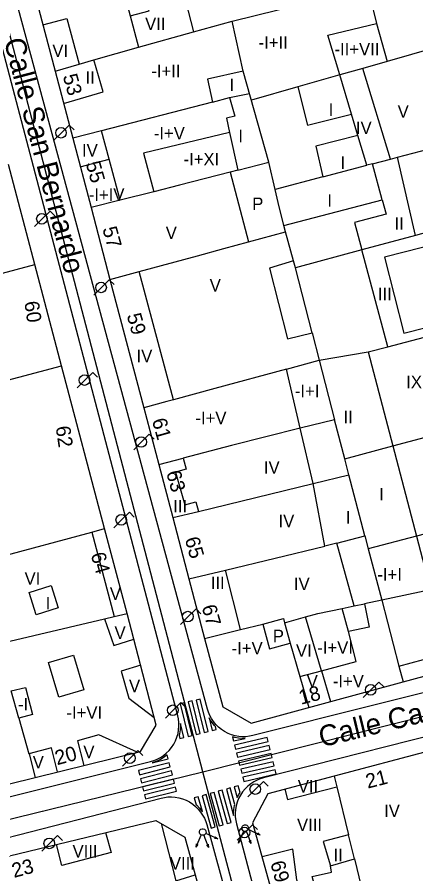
# Model space of a CAD drawing. Extents: x 282771 to 285132, y 4823109 to 4825496.
# Drawn here: x 285014.3 to 285062.3, y 4824183.3 to 4824286.4 of the extents above; entities that cross this region are included whole.
import ezdxf

# ---------------------------------------------------------------- set-up
doc = ezdxf.new("R2010")
doc.units = 0
for name, color, linetype in [('ACERA-BORDILLO', 7, 'Continuous'), ('CALLE-EJE', 7, 'Continuous'), ('CALLE-TEXTO', 7, 'Continuous'), ('EDIFICIO', 7, 'Continuous'), ('FAROLA', 7, 'Continuous'), ('INTERIOR-EDIFICIO', 7, 'Continuous'), ('MEDIANERA', 7, 'Continuous'), ('NUM-LOCAL', 7, 'Continuous'), ('NUM-PORTAL', 7, 'Continuous'), ('PASO-PEATONES', 7, 'Continuous'), ('SEMAFORO', 7, 'Continuous'), ('TXT-ALTURA-EDIFICIO', 7, 'Continuous')]:
    doc.layers.add(name, color=color, linetype=linetype)

msp = doc.modelspace()

# ---------------------------------------------------------------- linework, layer by layer
at = {"layer": 'ACERA-BORDILLO'}
for points in [[(285086.51, 4824210.97), (285042.65, 4824199.97), (285042.25, 4824199.89), (285041.84, 4824199.84), (285041.41, 4824199.83), (285040.98, 4824199.87), (285040.54, 4824199.94), (285040.1, 4824200.07), (285039.68, 4824200.24), (285039.27, 4824200.45), (285038.88, 4824200.7), (285038.53, 4824200.99), (285038.21, 4824201.31), (285037.92, 4824201.65), (285037.68, 4824202.02), (285037.48, 4824202.39), (285037.32, 4824202.78), (285037.2, 4824203.16), (285003.32, 4824328.57)], [(284974.31, 4824182.85), (285030.37, 4824196.85), (285030.76, 4824196.97), (285031.15, 4824197.13), (285031.54, 4824197.33), (285031.91, 4824197.57), (285032.26, 4824197.85), (285032.59, 4824198.18), (285032.89, 4824198.54), (285033.15, 4824198.93), (285033.37, 4824199.34), (285033.54, 4824199.78), (285033.67, 4824200.22), (285033.74, 4824200.67), (285033.78, 4824201.11), (285033.77, 4824201.55), (285033.72, 4824201.97), (285033.63, 4824202.36), (285010.07, 4824291.98)], [(285088.27, 4824206.1), (285043.95, 4824194.87), (285043.56, 4824194.76), (285043.17, 4824194.6), (285042.78, 4824194.4), (285042.41, 4824194.16), (285042.06, 4824193.87), (285041.73, 4824193.55), (285041.43, 4824193.19), (285041.17, 4824192.8), (285040.96, 4824192.38), (285040.78, 4824191.95), (285040.66, 4824191.5), (285040.58, 4824191.06), (285040.55, 4824190.61), (285040.56, 4824190.18), (285040.61, 4824189.76), (285040.7, 4824189.36), (285055.04, 4824135.01)], [(284974.18, 4824177.69), (285031.65, 4824192.45), (285032.04, 4824192.54), (285032.46, 4824192.59), (285032.89, 4824192.59), (285033.32, 4824192.56), (285033.77, 4824192.48), (285034.2, 4824192.36), (285034.63, 4824192.19), (285035.04, 4824191.98), (285035.43, 4824191.73), (285035.78, 4824191.44), (285036.11, 4824191.12), (285036.39, 4824190.77), (285036.63, 4824190.4), (285036.84, 4824190.03), (285037, 4824189.64), (285037.12, 4824189.26), (285051.76, 4824135.81), (285057.57, 4824109.82), (285081.53, 4824015.28), (285094.5, 4823963.67)]]:
    msp.add_lwpolyline(points, dxfattribs=at)
at = {"layer": 'CALLE-EJE'}
for points in [[(285036.67, 4824195.61), (285010.47, 4824295.56), (284997.19, 4824346.36)], [(285036.67, 4824195.61), (285090.88, 4824209.27)], [(284998.01, 4824186.13), (285036.67, 4824195.61)], [(285054.67, 4824127.35), (285036.67, 4824195.61)]]:
    msp.add_lwpolyline(points, dxfattribs=at)
at = {"layer": 'EDIFICIO'}
for points in [[(285014.74, 4824295.56), (285018.87, 4824279.91), (285021, 4824271.85)], [(285021, 4824271.85), (285023.2, 4824263.5), (285025.48, 4824254.87), (285029.55, 4824239.41), (285031.35, 4824232.61), (285033.04, 4824226.2), (285034.98, 4824218.85), (285036.87, 4824211.67), (285039.04, 4824203.45), (285042.46, 4824201.48), (285060.75, 4824206.43), (285078.01, 4824211.11), (285082.73, 4824212.4), (285084.73, 4824215.84), (285081.37, 4824228.91), (285078.55, 4824239.89), (285075.66, 4824251.15), (285072.63, 4824262.98), (285070.27, 4824272.28), (285067.08, 4824283.45), (285063.63, 4824295.56)], [(285003.93, 4824191.84), (285016.49, 4824194.94), (285029.16, 4824198.07), (285031.02, 4824201.22), (285027.54, 4824214.67), (285024.84, 4824224.88), (285019.66, 4824244.48), (285016.44, 4824256.66), (285013.26, 4824268.7)], [(285091.36, 4824192.4), (285089, 4824201.79), (285085.6, 4824203.83), (285063.96, 4824198.12), (285052.46, 4824195.08), (285044.48, 4824192.98), (285042.61, 4824189.49), (285047.2, 4824173.04)], [(284987.57, 4824179.13), (285006.2, 4824183.77), (285030.99, 4824189.75), (285034.49, 4824187.76), (285044.93, 4824149.74)]]:
    msp.add_lwpolyline(points, dxfattribs=at)
at = {"layer": 'FAROLA'}
for p, q in [((285020.57, 4824273.44), (285019.63, 4824272.51)), ((285021.16, 4824272.85), (285020.57, 4824273.44)), ((285019.63, 4824272.51), (285018.7, 4824271.57)), ((285018.27, 4824263.09), (285017.33, 4824262.16)), ((285018.86, 4824262.5), (285018.27, 4824263.09)), ((285017.33, 4824262.16), (285016.4, 4824261.22)), ((285025.39, 4824254.83), (285024.45, 4824253.9)), ((285025.98, 4824254.24), (285025.39, 4824254.83)), ((285024.45, 4824253.9), (285023.52, 4824252.96)), ((285023.4, 4824243.68), (285022.46, 4824242.75)), ((285023.99, 4824243.09), (285023.4, 4824243.68)), ((285022.46, 4824242.75), (285021.53, 4824241.81)), ((285029.27, 4824235.3), (285028.34, 4824234.36)), ((285030.21, 4824236.23), (285029.27, 4824235.3)), ((285030.8, 4824235.64), (285030.21, 4824236.23)), ((285027.82, 4824226.86), (285026.88, 4824225.93)), ((285028.41, 4824226.27), (285027.82, 4824226.86)), ((285026.88, 4824225.93), (285025.95, 4824224.99)), ((285035.83, 4824215.22), (285034.89, 4824214.29)), ((285036.42, 4824214.63), (285035.83, 4824215.22)), ((285034.89, 4824214.29), (285033.96, 4824213.35)), ((285057.82, 4824206.41), (285056.88, 4824205.48)), ((285058.41, 4824205.82), (285057.82, 4824206.41)), ((285056.88, 4824205.48), (285055.95, 4824204.54)), ((285034.02, 4824203.95), (285033.08, 4824203.02)), ((285034.61, 4824203.36), (285034.02, 4824203.95)), ((285033.08, 4824203.02), (285032.15, 4824202.08)), ((285028.85, 4824198.18), (285027.91, 4824197.25)), ((285029.44, 4824197.59), (285028.85, 4824198.18)), ((285027.91, 4824197.25), (285026.98, 4824196.31)), ((285043.94, 4824194.46), (285043, 4824193.53)), ((285044.53, 4824193.87), (285043.94, 4824194.46)), ((285043, 4824193.53), (285042.07, 4824192.59)), ((285042.64, 4824189.24), (285041.7, 4824188.31)), ((285043.23, 4824188.65), (285042.64, 4824189.24)), ((285019.16, 4824187.93), (285018.22, 4824187)), ((285019.75, 4824187.34), (285019.16, 4824187.93)), ((285041.7, 4824188.31), (285040.77, 4824187.37)), ((285018.22, 4824187), (285017.29, 4824186.06))]:
    msp.add_line(p, q, dxfattribs=at)
for centre in [(285019.59, 4824272.51), (285017.29, 4824262.16), (285024.41, 4824253.9), (285022.42, 4824242.75), (285029.23, 4824235.3), (285026.84, 4824225.93), (285034.85, 4824214.29), (285056.84, 4824205.48), (285033.04, 4824203.02), (285027.87, 4824197.25), (285042.96, 4824193.53), (285041.66, 4824188.31), (285018.18, 4824187)]:
    msp.add_circle(centre, 0.638, dxfattribs=at)
at = {"layer": 'INTERIOR-EDIFICIO'}
for points in [[(285031.94, 4824298.45), (285027.53, 4824297.33), (285026.88, 4824299.84), (285024.52, 4824299.25), (285025.5, 4824295.56), (285027.9, 4824286.57), (285030.19, 4824287.18), (285029.53, 4824289.69), (285033.91, 4824290.9), (285035.54, 4824284.66), (285040.18, 4824285.95), (285048.48, 4824287.99), (285044.73, 4824291.29), (285044.27, 4824291.96), (285042.8, 4824294.17), (285041.43, 4824295.56), (285036.85, 4824300.26), (285039.05, 4824301.04), (285037.28, 4824306.41), (285032.12, 4824305.12), (285030.32, 4824304.68), (285031.94, 4824298.45)], [(285039.94, 4824267.76), (285042.15, 4824259.39), (285046.6, 4824260.58), (285046.4, 4824261.35), (285058.23, 4824264.43), (285057.08, 4824268.79), (285056.39, 4824268.61), (285055.3, 4824272.2), (285050.25, 4824270.9), (285051.09, 4824267.21), (285045.37, 4824265.7), (285044.6, 4824268.96), (285041.52, 4824279.94), (285037.2, 4824278.98), (285037.81, 4824276.2), (285039.88, 4824276.74), (285040.49, 4824274.52), (285039.51, 4824274.25), (285039.88, 4824272.55), (285040.88, 4824268), (285039.94, 4824267.76)], [(285054.54, 4824274.75), (285053.12, 4824279.47), (285048.08, 4824278.03), (285049.25, 4824273.44), (285054.54, 4824274.75)], [(285047.78, 4824256.25), (285047.54, 4824257.12), (285044.67, 4824256.21), (285046.82, 4824247.72), (285049.79, 4824248.42), (285047.78, 4824256.25)], [(285046.71, 4824244.08), (285050.64, 4824245.14), (285056.53, 4824246.15), (285059.5, 4824234.82), (285062.34, 4824223.95), (285064.04, 4824217.5), (285058.17, 4824216.27), (285056.09, 4824215.83), (285056.68, 4824213.02), (285054.16, 4824212.49), (285053.43, 4824215.28), (285054.86, 4824215.57), (285052.77, 4824223.14), (285051.34, 4824222.78), (285049.93, 4824230.32), (285048.37, 4824236.96), (285046.71, 4824244.08)], [(285018.42, 4824218.04), (285019.26, 4824215.36), (285016.59, 4824214.52), (285015.74, 4824217.2), (285018.42, 4824218.04)], [(285021.09, 4824209.66), (285022.32, 4824205.46), (285019.34, 4824204.58), (285018.1, 4824208.78), (285021.09, 4824209.66)], [(285014.52, 4824202.06), (285013.61, 4824205.35), (285015.3, 4824205.77), (285016.16, 4824202.49), (285014.52, 4824202.06)], [(285052.02, 4824184.29), (285054.88, 4824185.12), (285054.18, 4824188.01), (285051.11, 4824187.23), (285052.02, 4824184.29)]]:
    msp.add_lwpolyline(points, dxfattribs=at)
at = {"layer": 'MEDIANERA'}
for p, q in [((285056.76, 4824288.88), (285057.53, 4824285.67)), ((285027.9, 4824286.57), (285028.9, 4824282.83)), ((285041.52, 4824279.94), (285040.18, 4824285.95)), ((285057.53, 4824285.67), (285058.83, 4824281.09)), ((285028.9, 4824282.83), (285035.54, 4824284.66)), ((285023.55, 4824281.28), (285028.9, 4824282.83)), ((285065.71, 4824283.06), (285058.83, 4824281.09)), ((285018.87, 4824279.91), (285021.76, 4824280.76)), ((285021.76, 4824280.76), (285023.55, 4824281.28)), ((285058.83, 4824281.09), (285055.92, 4824280.26)), ((285059.21, 4824269.35), (285055.92, 4824280.26)), ((285048.08, 4824278.03), (285042.5, 4824276.44)), ((285039.88, 4824276.74), (285042.28, 4824277.22)), ((285037.81, 4824276.2), (285024.46, 4824272.75)), ((285055.3, 4824272.2), (285054.54, 4824274.75)), ((285024.46, 4824272.75), (285021, 4824271.85)), ((285025.37, 4824269.32), (285024.46, 4824272.75)), ((285060.06, 4824269.58), (285068.89, 4824271.91)), ((285021.91, 4824268.4), (285025.37, 4824269.32)), ((285026.69, 4824264.39), (285025.37, 4824269.32)), ((285057.08, 4824268.79), (285059.21, 4824269.35)), ((285059.21, 4824269.35), (285060.06, 4824269.58)), ((285062.25, 4824260.16), (285060.06, 4824269.58)), ((285040.88, 4824268), (285044.6, 4824268.96)), ((285051.09, 4824267.21), (285056.39, 4824268.61)), ((285030.75, 4824265.42), (285026.69, 4824264.39)), ((285026.69, 4824264.39), (285023.2, 4824263.5)), ((285071.54, 4824262.68), (285062.25, 4824260.16)), ((285047.54, 4824257.12), (285046.6, 4824260.58)), ((285062.25, 4824260.16), (285055.79, 4824258.41)), ((285055.79, 4824258.41), (285047.78, 4824256.25)), ((285058.9, 4824246.77), (285055.79, 4824258.41)), ((285001.07, 4824252.53), (285016.44, 4824256.66)), ((285025.48, 4824254.87), (285028.98, 4824255.82)), ((285033.12, 4824240.38), (285028.98, 4824255.82)), ((285058.9, 4824246.77), (285073.79, 4824250.66)), ((285056.53, 4824246.15), (285058.9, 4824246.77)), ((285007.11, 4824241.12), (285019.66, 4824244.48)), ((285053.73, 4824233.28), (285052.5, 4824237.97)), ((285031.35, 4824232.61), (285034.29, 4824233.37)), ((285054.23, 4824231.36), (285053.73, 4824233.28)), ((285056.15, 4824223.99), (285054.23, 4824231.36)), ((285033.04, 4824226.2), (285036.13, 4824226.95)), ((285009.28, 4824220.67), (285023.31, 4824224.46)), ((285023.31, 4824224.46), (285024.84, 4824224.88)), ((285023.31, 4824224.46), (285025.98, 4824214.3)), ((285052.77, 4824223.14), (285056.15, 4824223.99)), ((285056.15, 4824223.99), (285056.55, 4824222.44)), ((285039.36, 4824219.88), (285051.34, 4824222.78)), ((285034.98, 4824218.85), (285039.36, 4824219.88)), ((285041.19, 4824212.73), (285039.36, 4824219.88)), ((285054.86, 4824215.57), (285056.09, 4824215.83)), ((285025.98, 4824214.3), (285027.54, 4824214.67)), ((285024.83, 4824214.03), (285025.98, 4824214.3)), ((285046.48, 4824213.53), (285049.02, 4824214.25)), ((285050.91, 4824207.76), (285049.02, 4824214.25)), ((285036.87, 4824211.67), (285041.19, 4824212.73)), ((285041.19, 4824212.73), (285043.85, 4824213.39)), ((285046.48, 4824213.53), (285047.15, 4824211.08)), ((285060.23, 4824208.34), (285077.49, 4824213.02)), ((285047.15, 4824211.08), (285048.32, 4824207.08)), ((285048.32, 4824207.08), (285050.91, 4824207.76)), ((285050.91, 4824207.76), (285052, 4824204.06)), ((285060.23, 4824208.34), (285060.75, 4824206.43)), ((285048.32, 4824207.08), (285049.4, 4824203.35)), ((285014.52, 4824202.06), (285015.71, 4824197.77)), ((285014.52, 4824202.06), (285014.52, 4824202.06)), ((285015.71, 4824197.77), (285015.71, 4824197.77)), ((285015.74, 4824197.78), (285016.49, 4824194.94)), ((285052.46, 4824195.08), (285052.76, 4824193.8)), ((285052.76, 4824193.8), (285054.18, 4824188.01)), ((285054.88, 4824185.12), (285055.69, 4824181.8))]:
    msp.add_line(p, q, dxfattribs=at)
for points in [[(285017.39, 4824285.5), (285020.3, 4824286.28), (285021.76, 4824280.76)], [(285055.92, 4824280.26), (285053.12, 4824279.47), (285051.68, 4824284.27), (285057.53, 4824285.67)], [(285019.89, 4824276.02), (285024.67, 4824277.44), (285023.55, 4824281.28)], [(285039.88, 4824272.55), (285029.51, 4824270.04), (285030.75, 4824265.42)], [(285039.94, 4824267.76), (285033.86, 4824266.21), (285030.75, 4824265.42)], [(285046.4, 4824261.35), (285045.71, 4824264.12), (285045.37, 4824265.7)], [(285058.23, 4824264.43), (285058.69, 4824262.72), (285054.91, 4824261.71), (285055.79, 4824258.41)], [(285058.49, 4824257.54), (285060.82, 4824248.38), (285074.41, 4824251.85), (285072.08, 4824261.01), (285058.49, 4824257.54)], [(285028.98, 4824255.82), (285036.01, 4824257.72), (285039.16, 4824258.58), (285042.15, 4824259.39)], [(285049.79, 4824248.42), (285050.64, 4824245.14), (285052.5, 4824237.97)], [(285046.71, 4824244.08), (285038.09, 4824241.74), (285033.12, 4824240.38)], [(285033.12, 4824240.38), (285032.34, 4824240.17), (285029.55, 4824239.41)], [(285053.73, 4824233.28), (285059.5, 4824234.82), (285076.61, 4824239.37)], [(285052.5, 4824237.97), (285048.37, 4824236.96), (285040.09, 4824234.86), (285034.29, 4824233.37)], [(285034.29, 4824233.37), (285034.66, 4824232.05), (285033.37, 4824231.68), (285034.5, 4824227.73), (285035.81, 4824228.1), (285036.13, 4824226.95)], [(285036.13, 4824226.95), (285049.93, 4824230.32), (285054.23, 4824231.36)], [(285070.74, 4824226.14), (285062.34, 4824223.95), (285056.55, 4824222.44)], [(285056.55, 4824222.44), (285058.17, 4824216.27), (285060.23, 4824208.34)], [(285010.99, 4824214.67), (285012.04, 4824211.01), (285024.83, 4824214.03)], [(285049.02, 4824214.25), (285050.47, 4824214.67), (285053.43, 4824215.28)], [(285024.83, 4824214.03), (285025.93, 4824210.81), (285028.36, 4824211.57)], [(285043.85, 4824213.39), (285046.34, 4824214.07), (285046.48, 4824213.53)], [(285043.85, 4824213.39), (285044.67, 4824210.4), (285047.15, 4824211.08)], [(285050.91, 4824207.76), (285055.09, 4824208.88), (285054.16, 4824212.49)], [(285029.19, 4824208.43), (285026.83, 4824207.72), (285027.73, 4824204.48), (285030.78, 4824202.16)], [(285028.75, 4824197.97), (285024.13, 4824200.08), (285021.59, 4824199.34), (285022.34, 4824196.39)], [(285019.17, 4824195.6), (285018.46, 4824198.49), (285015.71, 4824197.77)], [(285046.51, 4824193.51), (285046.82, 4824192.28), (285052.76, 4824193.8)], [(285031.62, 4824189.39), (285033.4, 4824182.49), (285035.73, 4824183.22)], [(285024.93, 4824188.29), (285025.64, 4824185.92), (285019.67, 4824184.35), (285019.04, 4824186.87)], [(285050.24, 4824173.87), (285047.97, 4824182.63), (285047.46, 4824186.3), (285043.79, 4824185.38)], [(285052.17, 4824174.39), (285049.81, 4824183.02), (285052.12, 4824183.52), (285052.02, 4824184.29)]]:
    msp.add_lwpolyline(points, dxfattribs=at)
at = {"layer": 'PASO-PEATONES'}
for points in [[(285037.29, 4824200.47), (285036.34, 4824204.37), (285035.85, 4824204.25), (285036.81, 4824200.35), (285037.29, 4824200.47)], [(285035.35, 4824200), (285034.4, 4824203.9), (285033.91, 4824203.78), (285034.87, 4824199.88), (285035.35, 4824200)], [(285036.32, 4824200.23), (285035.37, 4824204.14), (285034.88, 4824204.02), (285035.84, 4824200.11), (285036.32, 4824200.23)], [(285033.97, 4824201.43), (285033.98, 4824201.11), (285033.94, 4824200.65), (285033.86, 4824200.18), (285033.81, 4824199.99), (285033.89, 4824199.64), (285034.38, 4824199.76), (285033.97, 4824201.43)], [(285038.26, 4824200.71), (285038.18, 4824201.05), (285038.06, 4824201.17), (285037.76, 4824201.53), (285037.51, 4824201.91), (285037.41, 4824202.1), (285037.78, 4824200.59), (285038.26, 4824200.71)], [(285041.75, 4824199.64), (285041.41, 4824199.63), (285040.95, 4824199.67), (285040.49, 4824199.75), (285040.28, 4824199.81), (285040.24, 4824199.8), (285040.36, 4824199.32), (285041.75, 4824199.64)], [(285044.4, 4824199.74), (285040.48, 4824198.83), (285040.6, 4824198.35), (285044.52, 4824199.26), (285044.4, 4824199.74)], [(285044.65, 4824198.77), (285040.72, 4824197.86), (285040.84, 4824197.38), (285044.77, 4824198.29), (285044.65, 4824198.77)], [(285032.31, 4824197.63), (285032.03, 4824197.41), (285031.64, 4824197.15), (285031.23, 4824196.95), (285030.57, 4824196.68), (285032.5, 4824197.17), (285032.38, 4824197.65), (285032.31, 4824197.63)], [(285044.89, 4824197.8), (285040.96, 4824196.89), (285041.08, 4824196.41), (285045.01, 4824197.32), (285044.89, 4824197.8)], [(285032.62, 4824196.68), (285028.91, 4824195.75), (285029.04, 4824195.26), (285032.74, 4824196.2), (285032.62, 4824196.68)], [(285041.33, 4824195.43), (285045.25, 4824196.34), (285045.13, 4824196.83), (285041.21, 4824195.92), (285041.33, 4824195.43)], [(285032.87, 4824195.71), (285029.16, 4824194.78), (285029.28, 4824194.29), (285032.99, 4824195.23), (285032.87, 4824195.71)], [(285041.57, 4824194.46), (285045.49, 4824195.37), (285045.37, 4824195.86), (285041.45, 4824194.95), (285041.57, 4824194.46)], [(285033.11, 4824194.74), (285029.4, 4824193.81), (285029.52, 4824193.32), (285033.23, 4824194.26), (285033.11, 4824194.74)], [(285033.35, 4824193.77), (285029.64, 4824192.84), (285029.77, 4824192.35), (285033.48, 4824193.29), (285033.35, 4824193.77)], [(285037.55, 4824193), (285038.63, 4824189.11), (285039.11, 4824189.24), (285038.03, 4824193.14), (285037.55, 4824193)], [(285038.51, 4824193.27), (285039.59, 4824189.38), (285040.07, 4824189.51), (285038.99, 4824193.4), (285038.51, 4824193.27)], [(285040.51, 4824191.69), (285039.96, 4824193.67), (285039.48, 4824193.54), (285040.36, 4824190.35), (285040.35, 4824190.62), (285040.38, 4824191.08), (285040.46, 4824191.55), (285040.51, 4824191.69)], [(285041.15, 4824193.12), (285040.92, 4824193.94), (285040.44, 4824193.8), (285040.8, 4824192.51), (285041, 4824192.9), (285041.15, 4824193.12)], [(285036.6, 4824190.82), (285036.1, 4824192.6), (285035.62, 4824192.47), (285035.85, 4824191.64), (285035.92, 4824191.59), (285036.26, 4824191.25), (285036.55, 4824190.89), (285036.6, 4824190.82)], [(285036.58, 4824192.74), (285037.66, 4824188.84), (285038.14, 4824188.98), (285037.07, 4824192.87), (285036.58, 4824192.74)]]:
    msp.add_lwpolyline(points, dxfattribs=at)
at = {"layer": 'SEMAFORO'}
for p, q in [((285036.47, 4824188.01), (285036.3, 4824187.65)), ((285036.77, 4824188), (285036.91, 4824187.63)), ((285037.36, 4824188.04), (285037, 4824188.2)), ((285038.45, 4824187.53), (285037.36, 4824188.04)), ((285041.4, 4824188.11), (285040.9, 4824187.03)), ((285041.57, 4824188.48), (285041.4, 4824188.11)), ((285041.88, 4824188.47), (285042.01, 4824188.1)), ((285042.01, 4824188.1), (285042.43, 4824186.97)), ((285042.47, 4824188.5), (285042.1, 4824188.67)), ((285043.56, 4824188), (285042.47, 4824188.5)), ((285043.56, 4824188), (285043.17, 4824188.07)), ((285043.25, 4824188.25), (285043.56, 4824188)), ((285036.3, 4824187.65), (285035.8, 4824186.56)), ((285035.86, 4824186.94), (285035.8, 4824186.56)), ((285036.05, 4824186.86), (285035.8, 4824186.56)), ((285036.91, 4824187.63), (285037.32, 4824186.5)), ((285037.09, 4824186.82), (285037.32, 4824186.5)), ((285037.3, 4824186.9), (285037.32, 4824186.5)), ((285038.45, 4824187.53), (285038.06, 4824187.6)), ((285038.15, 4824187.78), (285038.45, 4824187.53)), ((285040.97, 4824187.41), (285040.9, 4824187.03)), ((285041.15, 4824187.33), (285040.9, 4824187.03)), ((285042.19, 4824187.29), (285042.43, 4824186.97)), ((285042.4, 4824187.37), (285042.43, 4824186.97))]:
    msp.add_line(p, q, dxfattribs=at)
for centre in [(285041.74, 4824188.84), (285036.64, 4824188.37)]:
    msp.add_ellipse(centre, major_axis=(-0.217, -0.336), ratio=0.999978, dxfattribs=at)

# ---------------------------------------------------------------- texts
at = {"layer": 'CALLE-TEXTO'}
for s, rotation, p in [('Calle San Bernardo', 284.6879, (285012.7, 4824283.59)), ('Calle Casimiro Velasco', 13.7786, (285050.94, 4824198.55))]:
    msp.add_text(s, height=2.5, rotation=rotation, dxfattribs=at).set_placement(p)
at = {"layer": 'NUM-LOCAL'}
msp.add_text('62', height=1.75, rotation=278.4194, dxfattribs=at).set_placement((285018.94, 4824237.12))
at = {"layer": 'NUM-PORTAL'}
for s, rotation, p in [('53', 285.7694, (285019.79, 4824279.34)), ('55', 285.7694, (285022.55, 4824268.83)), ('57', 285.7694, (285024.55, 4824260.97)), ('60', 278.4194, (285015.17, 4824252.14)), ('59', 285.7694, (285027.48, 4824250.54)), ('61', 285.7694, (285030.51, 4824237.91)), ('63', 285.7694, (285032.23, 4824231.62)), ('65', 285.7694, (285034.47, 4824223.63)), ('64', 285.7694, (285023.15, 4824221.77)), ('67', 285.7694, (285036.5, 4824215.47)), ('18', 15.0007, (285048.45, 4824203.67)), ('20', 15.0007, (285019.12, 4824196.4)), ('21', 14.3207, (285056.49, 4824193.58)), ('23', 14.9407, (285013.93, 4824182.84)), ('69', 285.5694, (285044.75, 4824184.65))]:
    msp.add_text(s, height=1.75, rotation=rotation, dxfattribs=at).set_placement(p)
at = {"layer": 'TXT-ALTURA-EDIFICIO'}
for s, p in [('VII', (285029.71, 4824284.88)), ('-I+II', (285043.36, 4824282.63)), ('VI', (285018.55, 4824281.63)), ('-II+VII', (285052.49, 4824281.83)), ('-I+II', (285030.46, 4824279.2)), ('II', (285022.53, 4824278.42)), ('I', (285039.85, 4824277.53)), ('I', (285051.79, 4824274.54)), ('V', (285060.09, 4824274.32)), ('IV', (285055.07, 4824272.36)), ('-I+V', (285030.75, 4824271.71)), ('I', (285040.92, 4824271.37)), ('IV', (285022.12, 4824269.65)), ('-I+XI', (285034.33, 4824268.59)), ('I', (285053.22, 4824268.16)), ('-I+IV', (285022.93, 4824264.31)), ('P', (285042.59, 4824263.22)), ('I', (285051.63, 4824263.61)), ('II', (285059.71, 4824260.85)), ('V', (285032.19, 4824259.72)), ('V', (285037.48, 4824253.4)), ('III', (285057.71, 4824252.36)), ('IV', (285028.68, 4824244.9)), ('IX', (285061.12, 4824241.77)), ('-I+I', (285047.72, 4824240.69)), ('-I+V', (285035.76, 4824237.44)), ('II', (285053.57, 4824237.55)), ('IV', (285044, 4824231.49)), ('I', (285057.87, 4824228.28)), ('III', (285033.09, 4824226.82)), ('I', (285053.86, 4824225.48)), ('IV', (285045.76, 4824225.05)), ('-I+I', (285057.65, 4824218.62)), ('VI', (285015.21, 4824218.13)), ('III', (285037.61, 4824217.61)), ('IV', (285047.61, 4824217.47)), ('V', (285025.47, 4824216.3)), ('I', (285017.75, 4824215.16)), ('V', (285026.03, 4824211.6)), ('P', (285045.07, 4824211.21)), ('-I+V', (285040.12, 4824209.74)), ('VI', (285047.86, 4824209.46)), ('-I+VI', (285050.42, 4824209.82)), ('V', (285027.77, 4824205.19)), ('V', (285049.15, 4824205.77)), ('-I+V', (285052.29, 4824205.78)), ('-I', (285014.42, 4824202.99)), ('-I+VI', (285020.24, 4824201.99)), ('V', (285022.28, 4824197.25)), ('V', (285016.19, 4824196.03)), ('VII', (285048.08, 4824193.11)), ('IV', (285058.46, 4824190.17)), ('VIII', (285047.98, 4824188.49)), ('VIII', (285020.98, 4824185.3)), ('II', (285052.38, 4824184.85)), ('VIII', (285032.69, 4824183.85))]:
    msp.add_text(s, height=1.5, rotation=0.0006, dxfattribs=at).set_placement(p)

doc.saveas('drawing.dxf')
